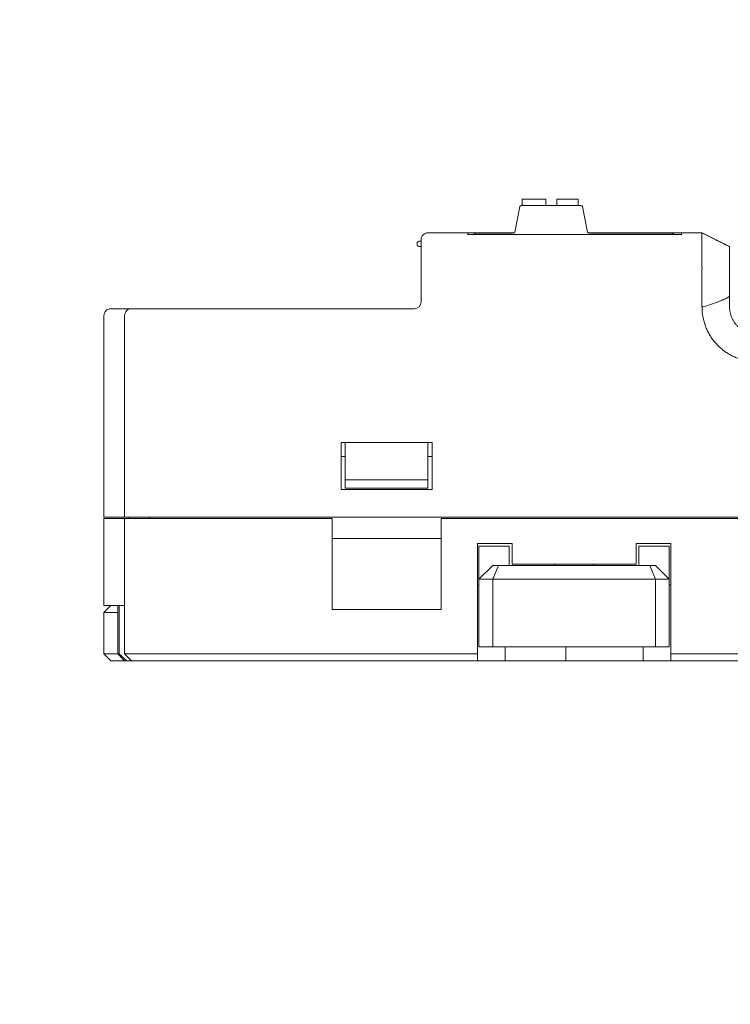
# Model space of a CAD drawing. Header units: millimetres. Extents: x -1114 to 1396, y -630 to 631.
# Tile 660 of 780: x 315 to 367, y 173 to 244. Entities that reach past the tile are written whole.
import ezdxf

# ---------------------------------------------------------------- set-up
doc = ezdxf.new("R2010")
doc.units = ezdxf.units.MM
doc.header["$MEASUREMENT"] = 0

msp = doc.modelspace()

# ---------------------------------------------------------------- linework, layer by layer
at = {"lineweight": 18}
for points, knots in [([(1038.9843, -629.7647), (1038.9843, -629.7647), (-1111.4882, -629.7647), (-1111.4882, -629.7647), (-1111.4882, -629.7647), (-1111.4882, -629.7647), (-1111.4882, 630.7883), (-1111.4882, 630.7883), (-1111.4882, 630.7883), (-1111.4882, 630.7883), (1038.9843, 630.7883), (1038.9843, 630.7883)], [0, 0, 0, 0, 0.3333333, 0.3333333, 0.3333333, 0.3333333, 0.6666667, 0.6666667, 0.6666667, 0.6666667, 1, 1, 1, 1]), ([(344.5923, 228.7412), (344.4597, 228.7412), (344.3325, 228.6885), (344.2388, 228.5947), (344.2388, 228.5947), (344.145, 228.5009), (344.0923, 228.3738), (344.0923, 228.2412)], [0, 0, 0, 0, 0.5, 0.5, 0.5, 0.5, 1, 1, 1, 1]), ([(364.4617, 225.7412), (364.4593, 225.8289), (364.461, 225.9161), (364.4626, 226.0026), (364.4626, 226.0026), (364.4634, 226.0458), (364.4642, 226.0889), (364.4645, 226.1318), (364.4645, 226.1318), (364.4646, 226.1533), (364.4646, 226.1747), (364.4645, 226.1961), (364.4645, 226.1961), (364.4643, 226.2175), (364.4639, 226.2388), (364.4636, 226.2602), (364.4636, 226.2602), (364.4625, 226.3454), (364.4621, 226.43), (364.462, 226.514), (364.462, 226.514), (364.4619, 226.556), (364.4619, 226.5978), (364.462, 226.6395), (364.462, 226.6395), (364.462, 226.6812), (364.4621, 226.7227), (364.4622, 226.764), (364.4622, 226.764), (364.4624, 226.8464), (364.4626, 226.9273), (364.4626, 227.0066), (364.4626, 227.0066), (364.4625, 227.0463), (364.4625, 227.0855), (364.4624, 227.1244), (364.4624, 227.1244), (364.4624, 227.1633), (364.4623, 227.2018), (364.4623, 227.2397), (364.4623, 227.2397), (364.4621, 227.3155), (364.462, 227.3889), (364.462, 227.4599), (364.462, 227.4599), (364.4619, 227.531), (364.4619, 227.5997), (364.462, 227.6661), (364.462, 227.6661), (364.462, 227.7325), (364.4621, 227.7966), (364.4622, 227.8583), (364.4622, 227.8583), (364.4623, 227.8892), (364.4623, 227.9195), (364.4624, 227.9491), (364.4624, 227.9491), (364.4624, 227.964), (364.4624, 227.9786), (364.4624, 227.9931), (364.4624, 227.9931), (364.4624, 228.0076), (364.4624, 228.0219), (364.4624, 228.0359), (364.4624, 228.0359), (364.4624, 228.0922), (364.4622, 228.1452), (364.4621, 228.195), (364.4621, 228.195), (364.4621, 228.2448), (364.462, 228.2915), (364.4621, 228.335), (364.4621, 228.335), (364.4621, 228.3785), (364.4621, 228.4189), (364.4622, 228.456), (364.4622, 228.456), (364.4623, 228.4745), (364.4623, 228.4923), (364.4623, 228.5092), (364.4623, 228.5092), (364.4622, 228.5261), (364.4622, 228.5421), (364.4621, 228.5572), (364.4621, 228.5572), (364.4619, 228.6175), (364.4617, 228.6632), (364.4635, 228.6942)], [0, 0, 0, 0, 0.0454545, 0.0454545, 0.0454545, 0.0454545, 0.0909091, 0.0909091, 0.0909091, 0.0909091, 0.1363636, 0.1363636, 0.1363636, 0.1363636, 0.1818182, 0.1818182, 0.1818182, 0.1818182, 0.2272727, 0.2272727, 0.2272727, 0.2272727, 0.2727273, 0.2727273, 0.2727273, 0.2727273, 0.3181818, 0.3181818, 0.3181818, 0.3181818, 0.3636364, 0.3636364, 0.3636364, 0.3636364, 0.4090909, 0.4090909, 0.4090909, 0.4090909, 0.4545455, 0.4545455, 0.4545455, 0.4545455, 0.5, 0.5, 0.5, 0.5, 0.5454545, 0.5454545, 0.5454545, 0.5454545, 0.5909091, 0.5909091, 0.5909091, 0.5909091, 0.6363636, 0.6363636, 0.6363636, 0.6363636, 0.6818182, 0.6818182, 0.6818182, 0.6818182, 0.7272727, 0.7272727, 0.7272727, 0.7272727, 0.7727273, 0.7727273, 0.7727273, 0.7727273, 0.8181818, 0.8181818, 0.8181818, 0.8181818, 0.8636364, 0.8636364, 0.8636364, 0.8636364, 0.9090909, 0.9090909, 0.9090909, 0.9090909, 0.9545455, 0.9545455, 0.9545455, 0.9545455, 1, 1, 1, 1]), ([(364.4635, 228.6942), (364.4639, 228.702), (364.4638, 228.7089), (364.4634, 228.7147), (364.4634, 228.7147), (364.463, 228.7206), (364.4624, 228.7255), (364.4618, 228.7294), (364.4618, 228.7294), (364.4608, 228.7372), (364.4601, 228.7412), (364.4632, 228.7412)], [0, 0, 0, 0, 0.3333333, 0.3333333, 0.3333333, 0.3333333, 0.6666667, 0.6666667, 0.6666667, 0.6666667, 1, 1, 1, 1]), ([(343.9923, 228.1412), (343.9209, 228.1412), (343.8549, 228.103), (343.8191, 228.0412), (343.8191, 228.0412), (343.7834, 227.9793), (343.7834, 227.903), (343.8191, 227.8412), (343.8191, 227.8412), (343.8549, 227.7793), (343.9209, 227.7412), (343.9923, 227.7412)], [0, 0, 0, 0, 0.3333333, 0.3333333, 0.3333333, 0.3333333, 0.6666667, 0.6666667, 0.6666667, 0.6666667, 1, 1, 1, 1]), ([(366.4621, 225.6775), (366.4621, 225.8751), (366.4621, 226.0734), (366.4621, 226.2642), (366.4621, 226.2642), (366.4621, 226.455), (366.4621, 226.6378), (366.4621, 226.8053), (366.4621, 226.8053), (366.4621, 227.1403), (366.4621, 227.4102), (366.4621, 227.5699), (366.4621, 227.5699), (366.4621, 227.6498), (366.4621, 227.7027), (366.4621, 227.727), (366.4621, 227.727), (366.4621, 227.7512), (366.4621, 227.7381), (366.4621, 227.7401)], [0, 0, 0, 0, 0.2, 0.2, 0.2, 0.2, 0.4, 0.4, 0.4, 0.4, 0.6, 0.6, 0.6, 0.6, 0.8, 0.8, 0.8, 0.8, 1, 1, 1, 1]), ([(366.4621, 224.1449), (366.3968, 224.0895), (366.3235, 224.0459), (366.2496, 224.0068), (366.2496, 224.0068), (366.1384, 223.948), (366.0237, 223.8994), (365.9083, 223.8533), (365.9083, 223.8533), (365.7928, 223.8071), (365.6763, 223.7639), (365.5594, 223.7219), (365.5594, 223.7219), (365.1961, 223.5912), (364.8301, 223.4699), (364.4636, 223.3504)], [0, 0, 0, 0, 0.25, 0.25, 0.25, 0.25, 0.5, 0.5, 0.5, 0.5, 0.75, 0.75, 0.75, 0.75, 1, 1, 1, 1]), ([(366.4621, 223.8991), (366.4621, 223.9616), (366.4621, 224.024), (366.4621, 224.0864), (366.4621, 224.0864), (366.4621, 224.154), (366.4621, 224.2216), (366.4621, 224.2892), (366.4621, 224.2892), (366.4621, 224.3568), (366.4621, 224.4243), (366.4621, 224.4919)], [0, 0, 0, 0, 0.3333333, 0.3333333, 0.3333333, 0.3333333, 0.6666667, 0.6666667, 0.6666667, 0.6666667, 1, 1, 1, 1]), ([(368.4621, 221.3912), (368.4291, 221.3912), (368.3963, 221.392), (368.3637, 221.3936), (368.3637, 221.3936), (368.331, 221.3952), (368.2985, 221.3976), (368.2661, 221.4008), (368.2661, 221.4008), (368.2013, 221.4072), (368.137, 221.4167), (368.0733, 221.4293), (368.0733, 221.4293), (368.0096, 221.4419), (367.9464, 221.4577), (367.8837, 221.4766), (367.8837, 221.4766), (367.8524, 221.4861), (367.8212, 221.4963), (367.7902, 221.5074), (367.7902, 221.5074), (367.7592, 221.5185), (367.7286, 221.5302), (367.6984, 221.5427), (367.6984, 221.5427), (367.5776, 221.5926), (367.4629, 221.6537), (367.3544, 221.7259), (367.3544, 221.7259), (367.3273, 221.7439), (367.3006, 221.7627), (367.2742, 221.7821), (367.2742, 221.7821), (367.2479, 221.8016), (367.2219, 221.8218), (367.1964, 221.8426), (367.1964, 221.8426), (367.1454, 221.8843), (367.0967, 221.9283), (367.0502, 221.9746), (367.0502, 221.9746), (367.0037, 222.021), (366.9593, 222.0698), (366.9175, 222.1207), (366.9175, 222.1207), (366.8756, 222.1715), (366.8363, 222.2245), (366.7997, 222.2792), (366.7997, 222.2792), (366.7631, 222.334), (366.7291, 222.3905), (366.6981, 222.4486), (366.6981, 222.4486), (366.6826, 222.4777), (366.6678, 222.5071), (366.6537, 222.5368), (366.6537, 222.5368), (366.6397, 222.5666), (366.6263, 222.5967), (366.6138, 222.627), (366.6138, 222.627), (366.5637, 222.7483), (366.5261, 222.8727), (366.5006, 223.0003), (366.5006, 223.0003), (366.4879, 223.064), (366.4783, 223.1286), (366.4718, 223.194), (366.4718, 223.194), (366.4686, 223.2267), (366.4661, 223.2596), (366.4645, 223.2925), (366.4645, 223.2925), (366.4629, 223.3253), (366.4621, 223.3582), (366.4621, 223.3912)], [0, 0, 0, 0, 0.0526316, 0.0526316, 0.0526316, 0.0526316, 0.1052632, 0.1052632, 0.1052632, 0.1052632, 0.1578947, 0.1578947, 0.1578947, 0.1578947, 0.2105263, 0.2105263, 0.2105263, 0.2105263, 0.2631579, 0.2631579, 0.2631579, 0.2631579, 0.3157895, 0.3157895, 0.3157895, 0.3157895, 0.3684211, 0.3684211, 0.3684211, 0.3684211, 0.4210526, 0.4210526, 0.4210526, 0.4210526, 0.4736842, 0.4736842, 0.4736842, 0.4736842, 0.5263158, 0.5263158, 0.5263158, 0.5263158, 0.5789474, 0.5789474, 0.5789474, 0.5789474, 0.6315789, 0.6315789, 0.6315789, 0.6315789, 0.6842105, 0.6842105, 0.6842105, 0.6842105, 0.7368421, 0.7368421, 0.7368421, 0.7368421, 0.7894737, 0.7894737, 0.7894737, 0.7894737, 0.8421053, 0.8421053, 0.8421053, 0.8421053, 0.8947368, 0.8947368, 0.8947368, 0.8947368, 0.9473684, 0.9473684, 0.9473684, 0.9473684, 1, 1, 1, 1]), ([(321.5923, 223.2412), (321.4597, 223.2412), (321.3325, 223.1885), (321.2388, 223.0947), (321.2388, 223.0947), (321.145, 223.0009), (321.0923, 222.8738), (321.0923, 222.7412)], [0, 0, 0, 0, 0.5, 0.5, 0.5, 0.5, 1, 1, 1, 1]), ([(323.0923, 223.2412), (322.9614, 223.2412), (322.8313, 223.1873), (322.7388, 223.0947), (322.7388, 223.0947), (322.6462, 223.0022), (322.5923, 222.8721), (322.5923, 222.7412)], [0, 0, 0, 0, 0.5, 0.5, 0.5, 0.5, 1, 1, 1, 1]), ([(367.4992, 219.5067), (367.2889, 219.5621), (367.084, 219.6298), (366.8864, 219.7144), (366.8864, 219.7144), (366.837, 219.7355), (366.7881, 219.7577), (366.7396, 219.7809), (366.7396, 219.7809), (366.6911, 219.8041), (366.643, 219.8283), (366.5954, 219.8534), (366.5954, 219.8534), (366.5001, 219.9038), (366.4065, 219.958), (366.3147, 220.0164), (366.3147, 220.0164), (366.2918, 220.031), (366.2689, 220.0458), (366.2463, 220.0609), (366.2463, 220.0609), (366.2237, 220.0759), (366.2012, 220.0912), (366.179, 220.1066), (366.179, 220.1066), (366.1345, 220.1376), (366.0908, 220.1693), (366.0478, 220.2018), (366.0478, 220.2018), (365.9618, 220.2669), (365.8789, 220.3352), (365.7989, 220.4066), (365.7989, 220.4066), (365.7189, 220.4781), (365.6418, 220.5526), (365.5677, 220.6303), (365.5677, 220.6303), (365.4936, 220.708), (365.4224, 220.7889), (365.3542, 220.8729), (365.3542, 220.8729), (365.3201, 220.915), (365.2868, 220.9578), (365.2543, 221.0015), (365.2543, 221.0015), (365.2217, 221.0451), (365.1902, 221.0893), (365.1596, 221.134), (365.1596, 221.134), (365.0985, 221.2234), (365.0414, 221.3148), (364.9882, 221.4081), (364.9882, 221.4081), (364.9349, 221.5015), (364.8855, 221.5968), (364.8399, 221.6941), (364.8399, 221.6941), (364.7944, 221.7914), (364.7526, 221.8906), (364.7148, 221.9919), (364.7148, 221.9919), (364.6959, 222.0425), (364.678, 222.0936), (364.6611, 222.1452), (364.6611, 222.1452), (364.6526, 222.171), (364.6444, 222.197), (364.6364, 222.223), (364.6364, 222.223), (364.6285, 222.2491), (364.6208, 222.2751), (364.6134, 222.3012), (364.6134, 222.3012), (364.5839, 222.4057), (364.5588, 222.5109), (364.5379, 222.6168), (364.5379, 222.6168), (364.5169, 222.7227), (364.5002, 222.8292), (364.4879, 222.9366), (364.4879, 222.9366), (364.4757, 223.044), (364.468, 223.1521), (364.4654, 223.2611)], [0, 0, 0, 0, 0.047619, 0.047619, 0.047619, 0.047619, 0.0952381, 0.0952381, 0.0952381, 0.0952381, 0.1428571, 0.1428571, 0.1428571, 0.1428571, 0.1904762, 0.1904762, 0.1904762, 0.1904762, 0.2380952, 0.2380952, 0.2380952, 0.2380952, 0.2857143, 0.2857143, 0.2857143, 0.2857143, 0.3333333, 0.3333333, 0.3333333, 0.3333333, 0.3809524, 0.3809524, 0.3809524, 0.3809524, 0.4285714, 0.4285714, 0.4285714, 0.4285714, 0.4761905, 0.4761905, 0.4761905, 0.4761905, 0.5238095, 0.5238095, 0.5238095, 0.5238095, 0.5714286, 0.5714286, 0.5714286, 0.5714286, 0.6190476, 0.6190476, 0.6190476, 0.6190476, 0.6666667, 0.6666667, 0.6666667, 0.6666667, 0.7142857, 0.7142857, 0.7142857, 0.7142857, 0.7619048, 0.7619048, 0.7619048, 0.7619048, 0.8095238, 0.8095238, 0.8095238, 0.8095238, 0.8571429, 0.8571429, 0.8571429, 0.8571429, 0.9047619, 0.9047619, 0.9047619, 0.9047619, 0.952381, 0.952381, 0.952381, 0.952381, 1, 1, 1, 1]), ([(322.1979, 198.2412), (322.2897, 198.1559), (322.382, 198.0712), (322.4752, 197.9876), (322.4752, 197.9876), (322.5219, 197.9457), (322.5688, 197.9042), (322.616, 197.8631), (322.616, 197.8631), (322.6633, 197.822), (322.7109, 197.7813), (322.759, 197.7412)], [0, 0, 0, 0, 0.3333333, 0.3333333, 0.3333333, 0.3333333, 0.6666667, 0.6666667, 0.6666667, 0.6666667, 1, 1, 1, 1])]:
    msp.add_open_spline(points, degree=3, knots=knots, dxfattribs=at)
for points in [[(353.1317, 231.1698), (353.1317, 231.1698), (351.4317, 231.1698), (351.4317, 231.1698)], [(351.4317, 231.1698), (351.4317, 231.1698), (351.4317, 230.7197), (351.4317, 230.7197)], [(353.1317, 230.7198), (353.1317, 230.7198), (353.1317, 231.1698), (353.1317, 231.1698)], [(353.9317, 231.1698), (353.9317, 231.1698), (353.9317, 230.7198), (353.9317, 230.7198)], [(355.4817, 231.1698), (355.4817, 231.1698), (353.9317, 231.1698), (353.9317, 231.1698)], [(355.4817, 230.7198), (355.4817, 230.7198), (355.4817, 231.1698), (355.4817, 231.1698)], [(351.2644, 230.6394), (351.2644, 230.6394), (350.8965, 228.8002), (350.8965, 228.8002)], [(351.3624, 230.7198), (351.3147, 230.7198), (351.2737, 230.6861), (351.2644, 230.6394)], [(355.6985, 230.7198), (355.6985, 230.7198), (351.3624, 230.7198), (351.3624, 230.7198)], [(355.7965, 230.6394), (355.7872, 230.6861), (355.7461, 230.7198), (355.6985, 230.7198)], [(356.1644, 228.8002), (356.1644, 228.8002), (355.7965, 230.6394), (355.7965, 230.6394)], [(344.5923, 228.7412), (344.5923, 228.7412), (347.4758, 228.7412), (347.4758, 228.7412)], [(347.4757, 228.7412), (347.4757, 228.7412), (344.5923, 228.7412), (344.5923, 228.7412)], [(350.8603, 228.7412), (350.8603, 228.7412), (347.4757, 228.7412), (347.4757, 228.7412)], [(347.4757, 228.7412), (347.4757, 228.7412), (347.4757, 228.6087), (347.4757, 228.6087)], [(362.9757, 228.6308), (362.9757, 228.6308), (347.4757, 228.6308), (347.4757, 228.6308)], [(348.1757, 228.7198), (348.074, 228.7198), (347.9746, 228.6887), (347.891, 228.6308)], [(348.1757, 228.7198), (348.1757, 228.7198), (350.7985, 228.7198), (350.7985, 228.7198)], [(350.7985, 228.7198), (350.8461, 228.7198), (350.8872, 228.7534), (350.8965, 228.8002)], [(356.1644, 228.8002), (356.1737, 228.7534), (356.2147, 228.7198), (356.2624, 228.7198)], [(362.9757, 228.7412), (362.9757, 228.7412), (356.2005, 228.7412), (356.2005, 228.7412)], [(356.2624, 228.7198), (356.2624, 228.7198), (362.1757, 228.7198), (362.1757, 228.7198)], [(362.4605, 228.6308), (362.3768, 228.6887), (362.2775, 228.7198), (362.1757, 228.7198)], [(362.9757, 228.7412), (362.9757, 228.7412), (364.4632, 228.7412), (364.4632, 228.7412)], [(364.4632, 228.7412), (364.4632, 228.7412), (362.9757, 228.7412), (362.9757, 228.7412)], [(362.9757, 228.7412), (362.9757, 228.7412), (362.9757, 228.6087), (362.9757, 228.6087)], [(364.4621, 228.7412), (364.4637, 228.7404), (364.4653, 228.7396), (364.4669, 228.7388)], [(364.4623, 228.7412), (364.4623, 228.7412), (364.4624, 228.7412), (364.4624, 228.7412)], [(366.2914, 227.8265), (366.2914, 227.8265), (364.463, 228.7412), (364.463, 228.7412)], [(364.4647, 228.741), (364.4647, 228.741), (364.4635, 228.7416), (364.4635, 228.7416)], [(365.9584, 227.9933), (365.4607, 228.2425), (364.7139, 228.6165), (364.4648, 228.7413)], [(366.4621, 227.7414), (366.4621, 227.7414), (364.4679, 228.7413), (364.4679, 228.7413)], [(344.0923, 228.1412), (344.0923, 228.1412), (343.9923, 228.1412), (343.9923, 228.1412)], [(343.9923, 227.7412), (343.9923, 227.7412), (344.0923, 227.7412), (344.0923, 227.7412)], [(344.0923, 225.7412), (344.0923, 225.7412), (344.0923, 228.2412), (344.0923, 228.2412)], [(366.1315, 227.9066), (366.0173, 227.9639), (365.8477, 228.0487), (365.7915, 228.0768)], [(366.4621, 227.7412), (366.3465, 227.7988), (366.1736, 227.8854), (366.1161, 227.9143)], [(366.4587, 227.7428), (366.4587, 227.7428), (366.3195, 227.8125), (366.3195, 227.8125)], [(366.4197, 227.7626), (366.4197, 227.7626), (366.4621, 227.7434), (366.4621, 227.7434)], [(366.4257, 227.7599), (366.4257, 227.7599), (366.4621, 227.7415), (366.4621, 227.7415)], [(366.4741, 227.7354), (366.4741, 227.7354), (366.4621, 227.7411), (366.4621, 227.7411)], [(344.0923, 223.7412), (344.0923, 223.7412), (344.0923, 225.7412), (344.0923, 225.7412)], [(344.0923, 223.7412), (344.0923, 223.7412), (344.0923, 225.7412), (344.0923, 225.7412)], [(364.4625, 224.0011), (364.462, 224.4944), (364.4615, 224.9878), (364.463, 225.4811)], [(364.463, 225.4811), (364.4632, 225.5678), (364.4642, 225.6545), (364.4617, 225.7412)], [(366.4621, 224.4919), (366.4621, 224.8871), (366.4621, 225.2823), (366.4621, 225.6775)], [(364.4654, 223.2611), (364.4595, 223.5077), (364.4628, 223.7544), (364.4625, 224.0011)], [(343.5923, 223.2412), (343.8685, 223.2412), (344.0923, 223.465), (344.0923, 223.7412)], [(343.5923, 223.2412), (343.8685, 223.2412), (344.0923, 223.465), (344.0923, 223.7412)], [(366.4621, 223.3912), (366.4621, 223.5605), (366.4621, 223.7298), (366.4621, 223.8991)], [(321.0923, 208.1465), (321.0923, 208.1465), (321.0923, 222.7412), (321.0923, 222.7412)], [(321.0923, 208.1465), (321.0923, 208.1465), (321.0923, 222.7412), (321.0923, 222.7412)], [(321.5923, 223.2412), (321.5923, 223.2412), (322.0376, 223.2412), (322.0376, 223.2412)], [(322.1996, 223.2412), (322.1996, 223.2412), (322.0376, 223.2412), (322.0376, 223.2412)], [(322.0376, 223.2412), (322.0376, 223.2412), (322.2017, 223.2412), (322.2017, 223.2412)], [(322.2017, 223.2412), (322.2017, 223.2412), (323.0923, 223.2412), (323.0923, 223.2412)], [(322.5923, 208.1465), (322.5923, 208.1465), (322.5923, 222.7412), (322.5923, 222.7412)], [(322.5923, 208.1465), (322.5923, 208.1465), (322.5923, 222.7412), (322.5923, 222.7412)], [(323.0923, 223.2412), (323.0923, 223.2412), (326.5923, 223.2412), (326.5923, 223.2412)], [(326.5923, 223.2412), (326.5923, 223.2412), (343.5923, 223.2412), (343.5923, 223.2412)], [(326.5923, 223.2412), (326.5923, 223.2412), (343.5923, 223.2412), (343.5923, 223.2412)], [(338.2923, 213.5465), (338.2923, 213.5465), (338.2923, 210.1465), (338.2923, 210.1465)], [(338.2923, 213.5465), (338.2923, 213.5465), (344.8923, 213.5465), (344.8923, 213.5465)], [(338.5923, 212.9341), (338.5923, 212.9341), (338.5923, 213.5465), (338.5923, 213.5465)], [(344.5923, 213.5465), (344.5923, 213.5465), (344.5923, 212.9341), (344.5923, 212.9341)], [(344.8923, 210.1465), (344.8923, 210.1465), (344.8923, 213.5465), (344.8923, 213.5465)], [(338.5923, 210.8465), (338.5923, 210.8465), (338.5923, 212.9341), (338.5923, 212.9341)], [(344.5923, 212.9341), (344.5923, 212.9341), (344.5923, 210.8465), (344.5923, 210.8465)], [(338.5923, 212.5465), (338.5923, 212.5465), (338.2923, 212.5465), (338.2923, 212.5465)], [(344.8925, 212.5465), (344.8925, 212.5465), (344.5923, 212.5465), (344.5923, 212.5465)], [(338.5923, 210.8465), (338.5923, 210.8465), (338.5923, 210.2465), (338.5923, 210.2465)], [(344.5923, 210.8465), (344.5923, 210.8465), (338.5923, 210.8465), (338.5923, 210.8465)], [(344.5923, 210.2465), (344.5923, 210.2465), (344.5923, 210.8465), (344.5923, 210.8465)], [(338.2923, 210.1465), (338.2923, 210.1465), (344.8923, 210.1465), (344.8923, 210.1465)], [(338.5923, 210.2465), (338.5923, 210.2465), (344.5923, 210.2465), (344.5923, 210.2465)], [(321.7603, 208.1465), (321.7603, 208.1465), (321.0923, 208.1465), (321.0923, 208.1465)], [(321.0923, 201.7412), (321.0923, 201.7412), (321.0923, 208.0465), (321.0923, 208.0465)], [(321.0923, 208.0465), (321.0923, 208.0465), (321.7603, 208.0465), (321.7603, 208.0465)], [(321.0923, 208.0465), (321.0923, 208.0465), (321.0923, 201.7412), (321.0923, 201.7412)], [(321.9244, 208.1465), (321.9244, 208.1465), (321.7603, 208.1465), (321.7603, 208.1465)], [(321.9244, 208.0465), (321.9244, 208.0465), (321.7603, 208.0465), (321.7603, 208.0465)], [(322.5923, 208.1465), (322.5923, 208.1465), (321.9244, 208.1465), (321.9244, 208.1465)], [(322.5923, 208.0465), (322.5923, 208.0465), (321.9244, 208.0465), (321.9244, 208.0465)], [(326.5923, 208.1465), (326.5923, 208.1465), (322.5923, 208.1465), (322.5923, 208.1465)], [(322.5923, 198.2412), (322.5923, 198.2412), (322.5923, 208.0465), (322.5923, 208.0465)], [(322.5923, 198.2412), (322.5923, 198.2412), (322.5923, 208.0465), (322.5923, 208.0465)], [(322.5923, 208.0465), (322.5923, 208.0465), (326.5923, 208.0465), (326.5923, 208.0465)], [(322.8923, 208.0465), (322.8923, 208.0465), (322.8923, 208.1466), (322.8923, 208.1466)], [(324.3923, 208.1466), (324.3923, 208.1466), (324.3923, 208.0465), (324.3923, 208.0465)], [(324.3923, 208.0465), (324.3923, 208.0465), (324.3923, 208.1466), (324.3923, 208.1466)], [(326.5923, 208.1465), (326.5923, 208.1465), (482.5923, 208.1465), (482.5923, 208.1465)], [(326.5923, 208.0465), (326.5923, 208.0465), (337.6423, 208.0465), (337.6423, 208.0465)], [(337.6423, 201.448), (337.6423, 201.448), (337.6423, 208.0465), (337.6423, 208.0465)], [(345.5423, 208.0465), (345.5423, 208.0465), (402.6423, 208.0465), (402.6423, 208.0465)], [(345.5423, 208.0465), (345.5423, 208.0465), (345.5423, 201.448), (345.5423, 201.448)], [(345.5423, 206.5909), (345.5423, 206.5909), (337.6423, 206.5909), (337.6423, 206.5909)], [(348.1923, 206.2412), (348.1923, 206.2412), (348.1923, 198.2412), (348.1923, 198.2412)], [(350.6923, 206.2412), (350.6923, 206.2412), (348.1923, 206.2412), (348.1923, 206.2412)], [(350.6923, 206.2412), (350.6923, 206.2412), (350.6923, 204.7412), (350.6923, 204.7412)], [(362.1923, 206.2412), (362.1923, 206.2412), (359.6923, 206.2412), (359.6923, 206.2412)], [(359.6923, 206.2412), (359.6923, 206.2412), (359.6923, 204.7412), (359.6923, 204.7412)], [(362.1923, 198.2412), (362.1923, 198.2412), (362.1923, 206.2412), (362.1923, 206.2412)], [(348.2923, 206.0412), (348.2923, 206.0412), (348.2923, 203.6412), (348.2923, 203.6412)], [(350.4923, 206.0412), (350.4923, 206.0412), (348.2923, 206.0412), (348.2923, 206.0412)], [(350.4923, 206.0412), (350.4923, 206.0412), (350.4923, 204.6412), (350.4923, 204.6412)], [(359.8923, 206.0412), (359.8923, 206.0412), (359.8923, 204.6412), (359.8923, 204.6412)], [(359.8923, 206.0412), (359.8923, 206.0412), (362.0923, 206.0412), (362.0923, 206.0412)], [(362.0923, 206.0412), (362.0923, 206.0412), (362.0923, 203.6412), (362.0923, 203.6412)], [(359.6923, 204.7412), (359.6923, 204.7412), (350.6923, 204.7412), (350.6923, 204.7412)], [(353.7923, 204.7412), (353.7923, 204.7412), (353.7923, 204.6411), (353.7923, 204.6411)], [(356.5923, 204.6411), (356.5923, 204.6411), (356.5923, 204.7412), (356.5923, 204.7412)], [(348.2923, 203.6412), (348.2923, 203.6412), (349.2923, 204.6412), (349.2923, 204.6412)], [(349.2923, 203.6412), (349.2923, 203.6412), (349.7065, 204.6412), (349.7065, 204.6412)], [(349.2923, 204.6412), (349.2923, 204.6412), (349.7065, 204.6412), (349.7065, 204.6412)], [(349.7065, 204.6412), (349.7065, 204.6412), (360.6781, 204.6412), (360.6781, 204.6412)], [(360.6781, 204.6412), (360.6781, 204.6412), (361.0923, 204.6412), (361.0923, 204.6412)], [(361.0923, 203.6412), (361.0923, 203.6412), (360.6781, 204.6412), (360.6781, 204.6412)], [(362.0923, 203.6412), (362.0923, 203.6412), (361.0923, 204.6412), (361.0923, 204.6412)], [(349.2923, 203.6412), (349.2923, 203.6412), (348.2923, 203.6412), (348.2923, 203.6412)], [(348.2923, 198.7412), (348.2923, 198.7412), (348.2923, 203.6412), (348.2923, 203.6412)], [(361.0923, 203.6412), (361.0923, 203.6412), (349.2923, 203.6412), (349.2923, 203.6412)], [(349.2923, 198.7412), (349.2923, 198.7412), (349.2923, 203.6412), (349.2923, 203.6412)], [(362.0923, 203.6412), (362.0923, 203.6412), (361.0923, 203.6412), (361.0923, 203.6412)], [(361.0923, 203.6412), (361.0923, 203.6412), (361.0923, 198.7412), (361.0923, 198.7412)], [(362.0923, 198.7412), (362.0923, 198.7412), (362.0923, 203.6412), (362.0923, 203.6412)], [(348.1923, 203.2412), (348.1923, 203.2412), (348.2923, 203.2412), (348.2923, 203.2412)], [(362.0923, 203.2412), (362.0923, 203.2412), (362.1923, 203.2412), (362.1923, 203.2412)], [(321.7603, 201.7412), (321.7603, 201.7412), (321.0923, 201.7412), (321.0923, 201.7412)], [(321.5923, 201.7412), (321.5923, 201.7412), (321.0923, 201.2412), (321.0923, 201.2412)], [(321.0923, 201.2412), (321.0923, 201.2412), (321.0923, 198.2412), (321.0923, 198.2412)], [(322.0923, 201.2412), (322.0923, 201.2412), (321.0923, 201.2412), (321.0923, 201.2412)], [(321.9244, 201.7412), (321.9244, 201.7412), (321.7603, 201.7412), (321.7603, 201.7412)], [(322.5923, 201.7412), (322.5923, 201.7412), (321.9244, 201.7412), (321.9244, 201.7412)], [(322.0923, 201.7412), (322.0923, 201.7412), (322.0923, 198.2412), (322.0923, 198.2412)], [(322.1979, 198.2412), (322.1979, 198.2412), (322.1979, 201.7412), (322.1979, 201.7412)], [(337.6423, 201.448), (337.6423, 201.448), (345.5423, 201.448), (345.5423, 201.448)], [(348.2923, 198.7412), (348.2923, 198.7412), (349.2923, 198.7412), (349.2923, 198.7412)], [(349.2923, 198.7412), (349.2923, 198.7412), (361.0923, 198.7412), (361.0923, 198.7412)], [(350.1923, 198.7412), (350.1923, 198.7412), (350.1923, 197.7412), (350.1923, 197.7412)], [(354.5923, 198.7412), (354.5923, 198.7412), (354.5923, 197.7412), (354.5923, 197.7412)], [(360.1923, 197.7412), (360.1923, 197.7412), (360.1923, 198.7412), (360.1923, 198.7412)], [(361.0923, 198.7412), (361.0923, 198.7412), (362.0923, 198.7412), (362.0923, 198.7412)], [(321.5923, 197.7412), (321.5923, 197.7412), (321.0923, 198.2412), (321.0923, 198.2412)], [(321.0923, 198.2412), (321.0923, 198.2412), (322.0923, 198.2412), (322.0923, 198.2412)], [(322.5923, 197.7412), (322.5923, 197.7412), (321.5923, 197.7412), (321.5923, 197.7412)], [(322.0923, 198.2412), (322.0923, 198.2412), (322.5923, 197.7412), (322.5923, 197.7412)], [(322.0923, 198.2412), (322.0923, 198.2412), (322.1979, 198.2412), (322.1979, 198.2412)], [(322.5923, 198.2412), (322.5923, 198.2412), (326.5923, 198.2412), (326.5923, 198.2412)], [(323.0923, 197.7412), (323.0923, 197.7412), (322.5923, 198.2412), (322.5923, 198.2412)], [(322.759, 197.7412), (322.759, 197.7412), (322.5923, 197.7412), (322.5923, 197.7412)], [(322.759, 197.7412), (322.759, 197.7412), (323.0924, 197.7412), (323.0924, 197.7412)], [(326.5923, 197.7412), (326.5923, 197.7412), (323.0923, 197.7412), (323.0923, 197.7412)], [(326.5923, 198.2412), (326.5923, 198.2412), (348.1923, 198.2412), (348.1923, 198.2412)], [(348.1923, 197.7412), (348.1923, 197.7412), (326.5923, 197.7412), (326.5923, 197.7412)], [(348.1923, 198.2412), (348.1923, 198.2412), (348.1923, 197.7412), (348.1923, 197.7412)], [(348.1923, 197.7412), (348.1923, 197.7412), (350.1923, 197.7412), (350.1923, 197.7412)], [(350.1923, 197.7412), (350.1923, 197.7412), (354.5923, 197.7412), (354.5923, 197.7412)], [(354.5923, 197.7412), (354.5923, 197.7412), (360.1923, 197.7412), (360.1923, 197.7412)], [(360.1923, 197.7412), (360.1923, 197.7412), (362.1923, 197.7412), (362.1923, 197.7412)], [(362.1923, 197.7412), (362.1923, 197.7412), (362.1923, 198.2412), (362.1923, 198.2412)], [(362.1923, 198.2412), (362.1923, 198.2412), (423.0923, 198.2412), (423.0923, 198.2412)], [(423.0923, 197.7412), (423.0923, 197.7412), (362.1923, 197.7412), (362.1923, 197.7412)]]:
    msp.add_open_spline(points, degree=3, dxfattribs=at)

doc.saveas('drawing.dxf')
